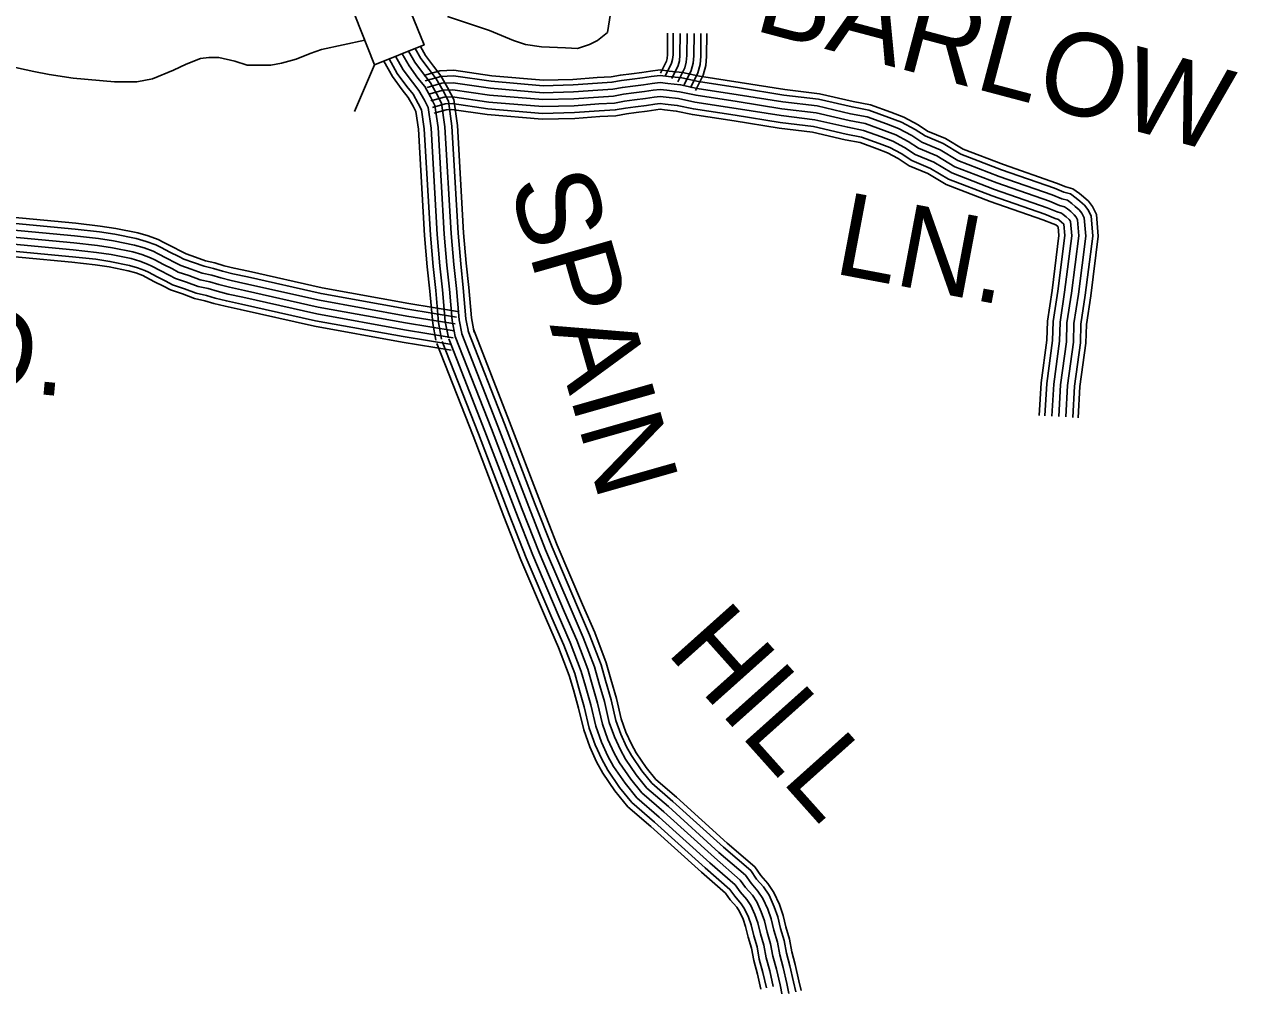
# Model space of a CAD drawing. Extents: x 1788175 to 1969470, y 584502 to 738744.
# Drawn here: x 1879633 to 1885048, y 608583 to 612873 of the extents above; entities that cross this region are included whole.
import ezdxf

# ---------------------------------------------------------------- set-up
doc = ezdxf.new("R2010")
doc.units = 0
for name, color, linetype in [('DESIGN - ROW - Right-of-Way and Easement Labels', 7, 'Continuous'), ('DESIGN - TRANSPORTATION - Text', 7, 'Continuous'), ('SURVEY - CONTOURS - Index with Text', 7, 'Continuous'), ('SURVEY - DRAINAGE - Storm Sewer', 7, 'Continuous'), ('SURVEY - TRANSPORTATION - Roads', 7, 'Continuous')]:
    doc.layers.add(name, color=color, linetype=linetype)

msp = doc.modelspace()

# ---------------------------------------------------------------- linework, layer by layer
at = {"layer": 'DESIGN - TRANSPORTATION - Text'}
for points in [[(1882262.7, 613006.9), (1882235.9, 612837.1), (1882191.3, 612801.3), (1882155.5, 612783.5), (1882101.9, 612765.6), (1882048.3, 612767.8), (1881941.1, 612772.3), (1881869.6, 612783.5), (1881816, 612801.3), (1881708.7, 612846), (1881521.1, 612908.6)], [(1879559.2, 612687.2), (1879675.1, 612663.1), (1879743, 612649.1), (1879851, 612633.1), (1880034.9, 612617), (1880086.9, 612617), (1880134.8, 612617), (1880204.8, 612629), (1880298.8, 612669), (1880354.8, 612695), (1880418.8, 612721), (1880456.8, 612725), (1880500.8, 612725), (1880572.7, 612709), (1880626.7, 612691), (1880732.6, 612690.9), (1880780.6, 612698.9), (1880846.6, 612716.9), (1880908.6, 612742.9), (1880958.6, 612760.9), (1881152.4, 612802.2)]]:
    msp.add_lwpolyline(points, dxfattribs=at)
at = {"layer": 'SURVEY - CONTOURS - Index with Text'}
for points in [[(1881348, 612753.6), (1881375.8, 612704.1), (1881414.2, 612652), (1881445.4, 612612.5), (1881472.7, 612563.9), (1881495.3, 612520.7), (1881510.1, 612416.1), (1881537.6, 611939), (1881549.3, 611801.7), (1881561.2, 611693.6), (1881572.9, 611554.9), (1881586.5, 611486.5)], [(1881377, 612765.3), (1881401.9, 612721), (1881438.9, 612670.8), (1881471.2, 612629.8), (1881499.9, 612578.7), (1881525.3, 612530.4), (1881541, 612419.2), (1881568.5, 611941.2), (1881580.2, 611804.7), (1881592, 611696.6), (1881603.6, 611559.2), (1881616.9, 611492.6)], [(1881400.2, 612774.5), (1881422.7, 612734.4), (1881458.6, 612685.8), (1881491.8, 612643.5), (1881521.6, 612590.5), (1881549.1, 612538.1), (1881565.6, 612421.6), (1881593.1, 611943), (1881604.8, 611807.1), (1881616.6, 611699), (1881628.1, 611562.7), (1881641.1, 611497.4)], [(1881236.9, 612709.1), (1881275.9, 612639.6), (1881319.8, 612580), (1881346.4, 612546.2), (1881368.4, 612507.2), (1881380.7, 612483.8), (1881391.9, 612404.4), (1881419.1, 611930.5), (1881431.2, 611790.2), (1881443, 611682.1), (1881455.2, 611538.3), (1881470, 611463.4)], [(1881260.9, 612718.7), (1881297.5, 612653.6), (1881340.3, 612595.6), (1881367.8, 612560.6), (1881391, 612519.5), (1881405.5, 612491.8), (1881417.5, 612406.9), (1881444.8, 611932.3), (1881456.8, 611792.7), (1881468.6, 611684.6), (1881480.7, 611541.9), (1881495.2, 611468.4)], [(1881290, 612730.4), (1881323.6, 612670.4), (1881364.9, 612614.4), (1881393.7, 612577.9), (1881418.2, 612534.3), (1881435.4, 612501.4), (1881448.4, 612410), (1881475.7, 611934.6), (1881487.6, 611795.7), (1881499.5, 611687.6), (1881511.4, 611546.2), (1881525.6, 611474.5)], [(1881319, 612742), (1881349.7, 612687.3), (1881389.6, 612633.2), (1881419.5, 612595.2), (1881445.4, 612549.1), (1881465.4, 612511.1), (1881479.2, 612413), (1881506.6, 611936.8), (1881518.5, 611798.7), (1881530.3, 611690.6), (1881542.1, 611550.5), (1881556.1, 611480.5)], [(1881319, 612742), (1881349.7, 612687.3), (1881389.6, 612633.2), (1881419.5, 612595.2), (1881445.4, 612549.1), (1881465.4, 612511.1), (1881479.2, 612413), (1881506.6, 611936.8), (1881518.5, 611798.7), (1881530.3, 611690.6), (1881542.1, 611550.5), (1881556.1, 611480.5)], [(1881319, 612742), (1881349.7, 612687.3), (1881389.6, 612633.2), (1881419.5, 612595.2), (1881445.4, 612549.1), (1881465.4, 612511.1), (1881479.2, 612413), (1881506.6, 611936.8), (1881518.5, 611798.7), (1881530.3, 611690.6), (1881542.1, 611550.5), (1881556.1, 611480.5)], [(1881636.8, 611512.1), (1881798.3, 611099.4), (1881935.7, 610739.2), (1882010.8, 610548.7), (1882123.8, 610283.8), (1882178.3, 610158.2), (1882230, 610023), (1882251, 609951.3), (1882275.5, 609864.9), (1882296.8, 609773.4), (1882317.7, 609713.8), (1882342.7, 609660.1), (1882363.1, 609622.5), (1882408.6, 609556.8), (1882451.5, 609503.4), (1882544.1, 609423.8), (1882769.8, 609219.5), (1882892.9, 609113), (1882920.2, 609074.1), (1882950.9, 609039.2), (1882978, 608998.5), (1883002.4, 608944.5), (1883019.1, 608896.6), (1883031.4, 608845), (1883048.1, 608790.5), (1883058.2, 608733.2), (1883073.6, 608677.2), (1883090, 608604.8), (1883099.4, 608561.6)], [(1881498.3, 611457.9), (1881659.6, 611045.8), (1881797.1, 610685.5), (1881873.2, 610492.2), (1881987.2, 610225), (1882040.6, 610102), (1882089, 609975.5), (1882108.1, 609910.1), (1882131.5, 609827.7), (1882153.8, 609731.8), (1882179.8, 609657.7), (1882209.8, 609593.2), (1882236.3, 609544.5), (1882289.3, 609467.8), (1882344.1, 609399.6), (1882445.7, 609312.3), (1882671.2, 609108.1), (1882781.7, 609012.5), (1882803.2, 608982), (1882832.6, 608948.5), (1882847.5, 608926.2), (1882864.2, 608889.2), (1882876.2, 608854.8), (1882887.8, 608805.9), (1882903.2, 608755.6), (1882913, 608700.5), (1882929.3, 608641), (1882944.8, 608572.6)], [(1881527.2, 611469.2), (1881688.5, 611057), (1881826, 610696.7), (1881901.9, 610504), (1882015.7, 610237.3), (1882069.3, 610113.7), (1882118.4, 609985.4), (1882137.9, 609918.7), (1882161.5, 609835.5), (1882183.6, 609740.5), (1882208.6, 609669.4), (1882237.5, 609607.1), (1882262.7, 609560.8), (1882314.2, 609486.4), (1882366.5, 609421.2), (1882466.2, 609335.5), (1882691.7, 609131.3), (1882804.9, 609033.4), (1882827.6, 609001.2), (1882857.3, 608967.4), (1882874.7, 608941.2), (1882893, 608900.8), (1882906, 608863.5), (1882917.8, 608814.1), (1882933.4, 608762.9), (1882943.3, 608707.3), (1882959.4, 608648.6), (1882975.1, 608579.3)], [(1881556.1, 611480.5), (1881717.4, 611068.2), (1881854.9, 610707.9), (1881930.6, 610515.7), (1882044.2, 610249.5), (1882098, 610125.4), (1882147.8, 609995.3), (1882167.7, 609927.3), (1882191.5, 609843.2), (1882213.4, 609749.2), (1882237.3, 609681.1), (1882265.2, 609621.1), (1882289.1, 609577), (1882339, 609504.9), (1882388.9, 609442.9), (1882486.7, 609358.8), (1882712.3, 609154.5), (1882828.1, 609054.4), (1882852, 609020.4), (1882881.9, 608986.3), (1882901.9, 608956.3), (1882921.8, 608912.3), (1882935.8, 608872.2), (1882947.7, 608822.2), (1882963.6, 608770.2), (1882973.5, 608714.1), (1882989.5, 608656.1), (1883005.4, 608586), (1883015.3, 608540)], [(1881556.1, 611480.5), (1881717.4, 611068.2), (1881854.9, 610707.9), (1881930.6, 610515.7), (1882044.2, 610249.5), (1882098, 610125.4), (1882147.8, 609995.3), (1882167.7, 609927.3), (1882191.5, 609843.2), (1882213.4, 609749.2), (1882237.3, 609681.1), (1882265.2, 609621.1), (1882289.1, 609577), (1882339, 609504.9), (1882388.9, 609442.9), (1882486.7, 609358.8), (1882712.3, 609154.5), (1882828.1, 609054.4), (1882852, 609020.4), (1882881.9, 608986.3), (1882901.9, 608956.3), (1882921.8, 608912.3), (1882935.8, 608872.2), (1882947.7, 608822.2), (1882963.6, 608770.2), (1882973.5, 608714.1), (1882989.5, 608656.1), (1883005.4, 608586), (1883015.3, 608540)], [(1881584.9, 611491.8), (1881746.3, 611079.3), (1881883.8, 610719.1), (1881959.3, 610527.5), (1882072.6, 610261.8), (1882126.7, 610137.1), (1882177.2, 610005.2), (1882197.4, 609935.9), (1882221.6, 609851), (1882243.2, 609757.8), (1882266.1, 609692.8), (1882292.9, 609635), (1882315.6, 609593.3), (1882363.9, 609523.5), (1882411.3, 609464.5), (1882507.2, 609382), (1882732.8, 609177.7), (1882851.2, 609075.4), (1882876.4, 609039.6), (1882906.6, 609005.2), (1882929.1, 608971.4), (1882950.6, 608923.8), (1882965.6, 608881), (1882977.6, 608830.3), (1882993.8, 608777.4), (1883003.8, 608720.9), (1883019.5, 608663.6), (1883035.6, 608592.7), (1883045.3, 608547.7)], [(1881613.8, 611503.1), (1881775.3, 611090.5), (1881912.7, 610730.3), (1881987.9, 610539.3), (1882101.1, 610274), (1882155.4, 610148.9), (1882206.6, 610015.1), (1882227.2, 609944.5), (1882251.6, 609858.7), (1882273, 609766.5), (1882294.8, 609704.5), (1882320.6, 609648.9), (1882342, 609609.6), (1882388.7, 609542.1), (1882433.6, 609486.2), (1882527.7, 609405.3), (1882753.4, 609201), (1882874.4, 609096.3), (1882900.8, 609058.8), (1882931.3, 609024.1), (1882956.3, 608986.4), (1882979.5, 608935.3), (1882995.4, 608889.7), (1883007.6, 608838.5), (1883024, 608784.7), (1883034.1, 608727.8), (1883049.6, 608671.2), (1883065.9, 608599.4), (1883075.4, 608555.4)], [(1881474.4, 611448.5), (1881635.6, 611036.6), (1881773.1, 610676.2), (1881849.4, 610482.5), (1881963.6, 610214.9), (1882016.7, 610092.3), (1882064.6, 609967.3), (1882083.4, 609903), (1882106.6, 609821.3), (1882129.1, 609724.6), (1882156, 609648), (1882186.8, 609581.6), (1882214.3, 609531), (1882268.7, 609452.4), (1882325.6, 609381.6), (1882428.7, 609293), (1882654.2, 609088.8), (1882762.5, 608995.1), (1882783, 608966), (1882812.2, 608932.9), (1882824.9, 608913.7), (1882840.3, 608879.7), (1882851.5, 608847.6), (1882863, 608799.2), (1882878.2, 608749.6), (1882887.9, 608694.8), (1882904.4, 608634.8), (1882919.7, 608567.1)]]:
    msp.add_lwpolyline(points, dxfattribs=at)
at = {"layer": 'SURVEY - DRAINAGE - Storm Sewer'}
msp.add_line((1881196.2, 612692.9), (1881106.9, 612484.1), dxfattribs=at)
msp.add_lwpolyline([(1881107.9, 612913.4), (1881196.2, 612692.8), (1881416.8, 612781.2), (1881328.4, 613001.7)], close=True, dxfattribs=at)
at = {"layer": 'SURVEY - TRANSPORTATION - Roads'}
for points in [[(1882471.9, 612655.1), (1882498.4, 612709.1), (1882501.5, 612720.4), (1882503.2, 612738.3), (1882503.8, 612833)], [(1882494, 612644.2), (1882521.6, 612700.3), (1882525.9, 612715.9), (1882527.9, 612737.1), (1882528.5, 612832.9)], [(1882521.9, 612630.5), (1882550.7, 612689.2), (1882556.6, 612710.3), (1882558.9, 612735.5), (1882559.5, 612832.7)], [(1882549.7, 612616.8), (1882579.9, 612678.1), (1882587.2, 612704.7), (1882589.9, 612734), (1882590.5, 612832.5)], [(1882549.7, 612616.8), (1882579.9, 612678.1), (1882587.2, 612704.7), (1882589.9, 612734), (1882590.5, 612832.5)], [(1882577.5, 612603.1), (1882609, 612667.1), (1882617.8, 612699.1), (1882620.9, 612732.4), (1882621.5, 612832.3)], [(1882605.3, 612589.4), (1882638.1, 612656), (1882648.4, 612693.5), (1882651.9, 612730.9), (1882652.5, 612832.1)], [(1882628.4, 612578.1), (1882662.2, 612646.8), (1882673.8, 612688.8), (1882677.6, 612729.6), (1882678.2, 612832)], [(1881415.2, 612645.2), (1881487.7, 612665.3), (1881549.8, 612668.1), (1881719.2, 612643.1), (1881949.5, 612623.6), (1882080.6, 612627.3), (1882189.2, 612635.2), (1882252.5, 612638.9), (1882293.4, 612646.3), (1882341.8, 612652.6), (1882388.6, 612658.4), (1882426.6, 612664.4), (1882471.1, 612669.9), (1882511, 612664.6), (1882570.5, 612658.1), (1882646.3, 612641.7), (1882827.8, 612613.9), (1883026.1, 612582), (1883180.9, 612563.5), (1883331.9, 612528.7), (1883408.8, 612513.7), (1883499.9, 612481), (1883557.8, 612458.6), (1883621.8, 612424.3), (1883664.2, 612396.6), (1883744.5, 612363.1), (1883823.4, 612315.7), (1884002.8, 612246.7), (1884239.4, 612164.2), (1884280.6, 612147.3), (1884312.5, 612138.6), (1884342.2, 612117.3), (1884359.4, 612102.5), (1884381.5, 612083.1), (1884400, 612059.8), (1884417.5, 612024.7), (1884425.5, 611927), (1884392, 611660.8), (1884372.5, 611533.1), (1884370.4, 611449.8), (1884344, 611256.3), (1884336, 611117.6)], [(1881421.8, 612621.4), (1881491.6, 612640.7), (1881548.6, 612643.3), (1881716.4, 612618.6), (1881948.8, 612598.9), (1882081.8, 612602.6), (1882190.8, 612610.5), (1882255.4, 612614.3), (1882297.2, 612621.9), (1882344.9, 612628.1), (1882392, 612633.9), (1882430, 612639.9), (1882471, 612645), (1882508.1, 612640), (1882566.5, 612633.7), (1882641.8, 612617.4), (1882823.9, 612589.5), (1883022.7, 612557.5), (1883176.6, 612539.1), (1883326.7, 612504.5), (1883402.2, 612489.8), (1883491.3, 612457.8), (1883547.5, 612436.1), (1883609.2, 612403), (1883652.5, 612374.6), (1883733.4, 612341), (1883812.5, 612293.4), (1883994.3, 612223.5), (1884230.7, 612141.1), (1884272.6, 612123.9), (1884301.7, 612115.9), (1884326.9, 612097.8), (1884343.2, 612083.8), (1884363.6, 612065.9), (1884379.1, 612046.5), (1884393.3, 612017.9), (1884400.7, 611927.6), (1884367.5, 611664.3), (1884347.8, 611535.3), (1884345.7, 611451.7), (1884319.4, 611258.7), (1884311.4, 611119)], [(1881430.1, 612591.5), (1881496.5, 612609.9), (1881547, 612612.2), (1881712.8, 612587.8), (1881947.9, 612567.8), (1882083.4, 612571.7), (1882192.8, 612579.6), (1882259.1, 612583.4), (1882302, 612591.2), (1882348.8, 612597.3), (1882396.4, 612603.2), (1882434.4, 612609.2), (1882470.8, 612613.7), (1882504.4, 612609.2), (1882561.5, 612603.1), (1882636.1, 612586.9), (1882819.1, 612558.9), (1883018.4, 612526.8), (1883171.3, 612508.6), (1883320.3, 612474.2), (1883394, 612459.8), (1883480.4, 612428.8), (1883534.5, 612407.9), (1883593.3, 612376.3), (1883638, 612347.1), (1883719.3, 612313.3), (1883798.8, 612265.4), (1883983.6, 612194.4), (1884219.7, 612112.1), (1884262.6, 612094.5), (1884288.1, 612087.5), (1884307.7, 612073.4), (1884322.9, 612060.4), (1884341, 612044.5), (1884352.8, 612029.7), (1884362.9, 612009.5), (1884369.5, 611928.3), (1884336.8, 611668.5), (1884316.9, 611538), (1884314.8, 611454.2), (1884288.5, 611261.6), (1884280.4, 611120.8)], [(1881438.4, 612561.7), (1881501.4, 612579.1), (1881545.4, 612581.1), (1881709.2, 612557), (1881947, 612536.8), (1882084.9, 612540.7), (1882194.8, 612548.6), (1882262.8, 612552.6), (1882306.8, 612560.6), (1882352.7, 612566.6), (1882400.7, 612572.5), (1882438.7, 612578.5), (1882470.7, 612582.5), (1882500.6, 612578.5), (1882556.6, 612572.4), (1882630.5, 612556.4), (1882814.3, 612528.2), (1883014.1, 612496.1), (1883166, 612478), (1883313.8, 612443.9), (1883385.7, 612429.8), (1883469.6, 612399.7), (1883521.6, 612379.7), (1883577.5, 612349.6), (1883623.4, 612319.6), (1883705.3, 612285.5), (1883785.2, 612237.5), (1883972.9, 612165.3), (1884208.7, 612083.1), (1884252.6, 612065.1), (1884274.6, 612059), (1884288.6, 612049), (1884302.5, 612037), (1884318.5, 612023), (1884326.5, 612013), (1884332.5, 612001), (1884338.4, 611928.9), (1884306.1, 611672.8), (1884285.9, 611540.8), (1884283.8, 611456.7), (1884257.6, 611264.6), (1884249.5, 611122.6)], [(1881438.4, 612561.7), (1881501.4, 612579.1), (1881545.4, 612581.1), (1881709.2, 612557), (1881947, 612536.8), (1882084.9, 612540.7), (1882194.8, 612548.6), (1882262.8, 612552.6), (1882306.8, 612560.6), (1882352.7, 612566.6), (1882400.7, 612572.5), (1882438.7, 612578.5), (1882470.7, 612582.5), (1882500.6, 612578.5), (1882556.6, 612572.4), (1882630.5, 612556.4), (1882814.3, 612528.2), (1883014.1, 612496.1), (1883166, 612478), (1883313.8, 612443.9), (1883385.7, 612429.8), (1883469.6, 612399.7), (1883521.6, 612379.7), (1883577.5, 612349.6), (1883623.4, 612319.6), (1883705.3, 612285.5), (1883785.2, 612237.5), (1883972.9, 612165.3), (1884208.7, 612083.1), (1884252.6, 612065.1), (1884274.6, 612059), (1884288.6, 612049), (1884302.5, 612037), (1884318.5, 612023), (1884326.5, 612013), (1884332.5, 612001), (1884338.4, 611928.9), (1884306.1, 611672.8), (1884285.9, 611540.8), (1884283.8, 611456.7), (1884257.6, 611264.6), (1884249.5, 611122.6)], [(1881446.7, 612531.8), (1881506.3, 612548.3), (1881543.8, 612550), (1881705.7, 612526.2), (1881946.2, 612505.8), (1882086.5, 612509.7), (1882196.9, 612517.7), (1882266.5, 612521.8), (1882311.5, 612529.9), (1882356.6, 612535.8), (1882405, 612541.8), (1882443, 612547.8), (1882470.5, 612551.2), (1882496.9, 612547.7), (1882551.6, 612541.8), (1882624.9, 612525.9), (1882809.5, 612497.6), (1883009.8, 612465.4), (1883160.6, 612447.4), (1883307.4, 612413.5), (1883377.5, 612399.8), (1883458.8, 612370.7), (1883508.6, 612351.5), (1883561.6, 612323), (1883608.8, 612292.1), (1883691.3, 612257.8), (1883771.5, 612209.5), (1883962.3, 612136.2), (1884197.7, 612054.1), (1884242.6, 612035.7), (1884261, 612030.6), (1884269.4, 612024.6), (1884282.2, 612013.6), (1884296, 612001.5), (1884300.2, 611996.2), (1884302.1, 611992.5), (1884307.2, 611929.6), (1884275.4, 611677.1), (1884255, 611543.5), (1884252.9, 611459.2), (1884226.7, 611267.6), (1884218.5, 611124.3)], [(1881454.9, 612501.9), (1881511.2, 612517.5), (1881542.2, 612518.9), (1881702.1, 612495.3), (1881945.3, 612474.7), (1882088, 612478.8), (1882198.9, 612486.8), (1882270.1, 612490.9), (1882316.3, 612499.3), (1882360.6, 612505), (1882409.3, 612511.1), (1882447.3, 612517.1), (1882470.4, 612520), (1882493.2, 612516.9), (1882546.6, 612511.1), (1882619.2, 612495.4), (1882804.7, 612467), (1883005.5, 612434.7), (1883155.3, 612416.8), (1883300.9, 612383.2), (1883369.2, 612369.9), (1883448, 612341.6), (1883495.6, 612323.2), (1883545.8, 612296.3), (1883594.3, 612264.6), (1883677.3, 612230), (1883757.9, 612181.5), (1883951.6, 612107.1), (1884186.7, 612025.1), (1884232.6, 612006.3), (1884247.5, 612002.2), (1884250.2, 612000.2), (1884261.9, 611990.2), (1884271.9, 611981.4), (1884276.1, 611930.3), (1884244.7, 611681.4), (1884224.1, 611546.2), (1884221.9, 611461.7), (1884195.9, 611270.6), (1884187.6, 611126.1)], [(1881461.8, 612477.1), (1881515.3, 612491.9), (1881540.9, 612493.1), (1881699.1, 612469.8), (1881944.6, 612449), (1882089.3, 612453.1), (1882200.5, 612461.1), (1882273.2, 612465.3), (1882320.3, 612473.9), (1882363.8, 612479.5), (1882412.9, 612485.7), (1882450.9, 612491.6), (1882470.2, 612494), (1882490.1, 612491.4), (1882542.5, 612485.7), (1882614.5, 612470.1), (1882800.7, 612441.6), (1883002, 612409.2), (1883150.9, 612391.4), (1883295.5, 612358.1), (1883362.4, 612345), (1883439, 612317.5), (1883484.9, 612299.8), (1883532.6, 612274.2), (1883582.2, 612241.7), (1883665.6, 612207), (1883746.5, 612158.3), (1883942.8, 612082.9), (1884177.5, 612001.1), (1884224.3, 611981.9), (1884235.8, 611978.7), (1884245, 611970.8), (1884247.1, 611969), (1884250.2, 611930.8), (1884219.2, 611684.9), (1884198.4, 611548.5), (1884196.3, 611463.8), (1884170.3, 611273.1), (1884161.9, 611127.6)], [(1881561.2, 611566.3), (1881344.8, 611601.8), (1880957, 611671.7), (1880628.3, 611745.8), (1880563.1, 611759.7), (1880517.7, 611771.1), (1880477.1, 611783.3), (1880434.8, 611793), (1880387.7, 611810), (1880344.1, 611824.5), (1880322.1, 611836.5), (1880281.9, 611856.6), (1880243.9, 611876.7), (1880220.3, 611888.5), (1880177.3, 611904.4), (1880132.6, 611917.9), (1880036.4, 611936.8), (1879968, 611947.2), (1879860.3, 611959.5), (1878748.8, 612064.3)], [(1881565.4, 611591.7), (1881349.2, 611627.1), (1880962.1, 611697), (1880633.8, 611770.9), (1880568.9, 611784.7), (1880524.5, 611795.9), (1880483.7, 611808.2), (1880442, 611817.7), (1880396.2, 611834.3), (1880354.4, 611848.2), (1880333.9, 611859.3), (1880293.6, 611879.5), (1880255.7, 611899.5), (1880230.5, 611912.1), (1880185.5, 611928.8), (1880138.8, 611942.9), (1880040.8, 611962.1), (1879971.4, 611972.7), (1879863, 611985.1), (1878751.2, 612089.9)], [(1881551.2, 611505.1), (1881334.3, 611540.7), (1880944.7, 611611), (1880615.1, 611685.2), (1880549.1, 611699.3), (1880501.2, 611711.3), (1880461.2, 611723.3), (1880417.3, 611733.4), (1880367.3, 611751.4), (1880319.4, 611767.4), (1880293.4, 611781.5), (1880253.5, 611801.5), (1880215.5, 611821.5), (1880195.6, 611831.6), (1880157.6, 611845.6), (1880117.7, 611857.6), (1880025.8, 611875.7), (1879959.8, 611885.7), (1879853.9, 611897.8), (1878742.9, 612002.6)], [(1881551.2, 611505.1), (1881334.3, 611540.7), (1880944.7, 611611), (1880615.1, 611685.2), (1880549.1, 611699.3), (1880501.2, 611711.3), (1880461.2, 611723.3), (1880417.3, 611733.4), (1880367.3, 611751.4), (1880319.4, 611767.4), (1880293.4, 611781.5), (1880253.5, 611801.5), (1880215.5, 611821.5), (1880195.6, 611831.6), (1880157.6, 611845.6), (1880117.7, 611857.6), (1880025.8, 611875.7), (1879959.8, 611885.7), (1879853.9, 611897.8), (1878742.9, 612002.6)], [(1881556.2, 611535.7), (1881339.6, 611571.2), (1880950.9, 611641.4), (1880621.7, 611715.5), (1880556.1, 611729.5), (1880509.4, 611741.2), (1880469.2, 611753.3), (1880426, 611763.2), (1880377.5, 611780.7), (1880331.8, 611796), (1880307.7, 611809), (1880267.7, 611829.1), (1880229.7, 611849.1), (1880207.9, 611860), (1880167.5, 611875), (1880125.1, 611887.7), (1880031.1, 611906.2), (1879963.9, 611916.5), (1879857.1, 611928.6), (1878745.9, 612033.4)], [(1881541.1, 611443.9), (1881323.8, 611479.6), (1880932.4, 611550.2), (1880601.8, 611624.6), (1880535.1, 611638.9), (1880484.7, 611651.5), (1880445.4, 611663.4), (1880399.8, 611673.8), (1880347, 611692.8), (1880294.6, 611710.4), (1880264.8, 611726.5), (1880225.1, 611746.4), (1880187.2, 611766.4), (1880170.8, 611774.6), (1880137.9, 611786.8), (1880102.7, 611797.4), (1880015.1, 611814.6), (1879951.6, 611824.3), (1879847.5, 611836.1), (1878737.1, 611940.9)], [(1881546.1, 611474.5), (1881329, 611510.1), (1880938.5, 611580.6), (1880608.4, 611654.9), (1880542.1, 611669.1), (1880492.9, 611681.4), (1880453.3, 611693.3), (1880408.5, 611703.6), (1880357.1, 611722.1), (1880307, 611738.9), (1880279.1, 611754), (1880239.3, 611773.9), (1880201.3, 611794), (1880183.2, 611803.1), (1880147.8, 611816.2), (1880110.2, 611827.5), (1880020.4, 611845.1), (1879955.7, 611855), (1879850.7, 611867), (1878740, 611971.7)], [(1881537.1, 611419.5), (1881319.6, 611455.2), (1880927.5, 611526), (1880596.5, 611600.5), (1880529.5, 611614.8), (1880478.1, 611627.7), (1880439, 611639.4), (1880392.8, 611650), (1880338.8, 611669.5), (1880284.8, 611687.6), (1880253.4, 611704.5), (1880213.8, 611724.4), (1880175.8, 611744.4), (1880161, 611751.9), (1880130.1, 611763.3), (1880096.7, 611773.4), (1880010.9, 611790.2), (1879948.4, 611799.8), (1879844.9, 611811.6), (1878734.7, 611916.3)]]:
    msp.add_lwpolyline(points, dxfattribs=at)

# ---------------------------------------------------------------- texts
at = {"layer": 'DESIGN - ROW - Right-of-Way and Easement Labels'}
for s, rotation, p in [('BARLOW', 345.1971, (1882881.9, 612848.6)), ('SPAIN', 285.9208, (1881795.6, 612164.8)), ('LN.', 349.3152, (1883237.4, 611762.9)), ('RD.', 354.6125, (1878961.9, 611291.9)), ('HILL', 311.8133, (1882493, 610071.7))]:
    msp.add_text(s, height=370, rotation=rotation, dxfattribs=at).set_placement(p)

doc.saveas('drawing.dxf')
